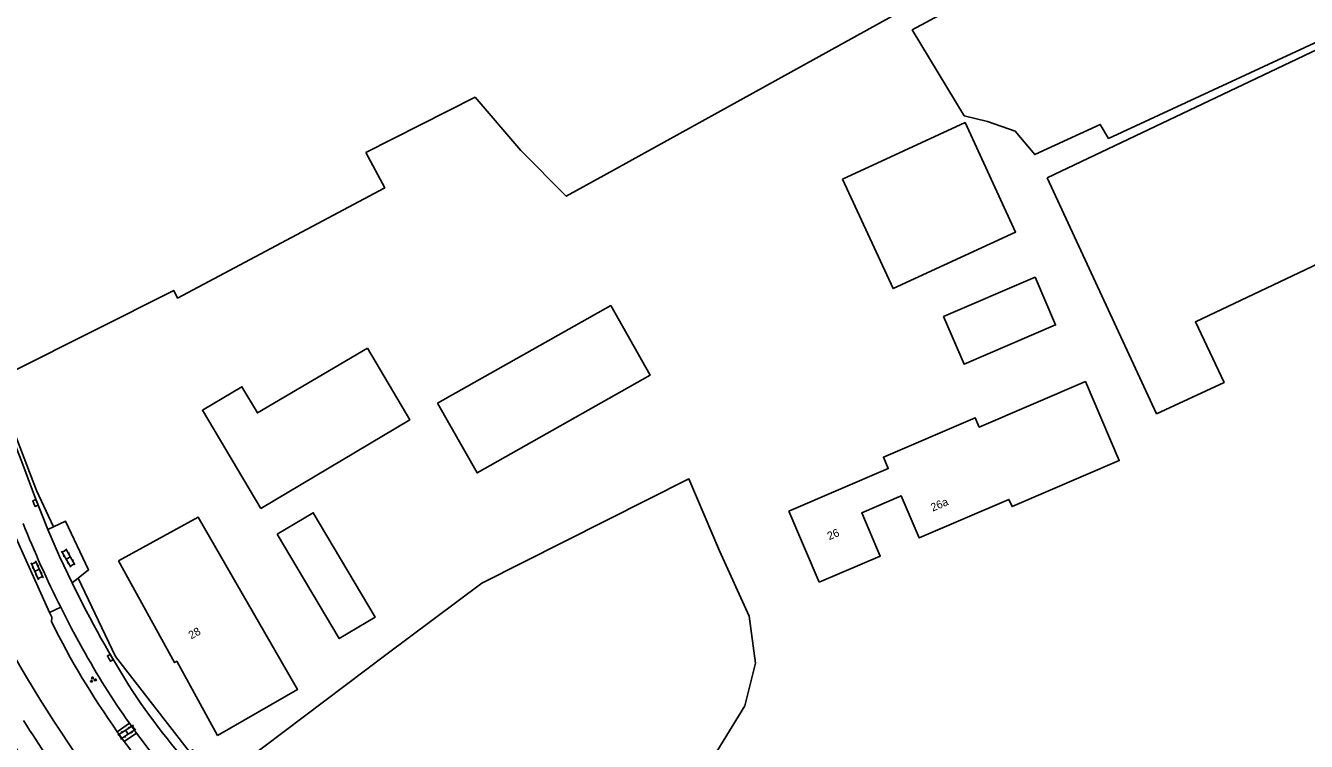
# Model space of a CAD drawing. Extents: x 134297 to 137000, y 403500 to 406000.
# Drawn here: x 136340 to 136500, y 404232.2 to 404321.6 of the extents above; entities that cross this region are included whole.
import ezdxf

# ---------------------------------------------------------------- set-up
doc = ezdxf.new("R2010")
doc.units = 0
for name, color, linetype in [('gg-anno-huisnummerreeks BGT', 7, 'Continuous'), ('gg-bbg-bijgebouw', 7, 'Continuous'), ('gg-bbg-gedigitaliseerde bebouwing', 7, 'Continuous'), ('gg-bbg-gedigitaliseerde bijgebouw', 7, 'Continuous'), ('gg-bbg-hoofdgebouw', 7, 'Continuous'), ('gg-knt-bronhoudergrens', 7, 'Continuous'), ('gg-knt-verharding', 7, 'Continuous'), ('gt-grn-groengrens', 7, 'Continuous'), ('gt-symb-groenvak', 7, 'Continuous'), ('gt-symb-klinker verharding', 7, 'Continuous'), ('gt-symb-kolk', 7, 'Continuous')]:
    doc.layers.add(name, color=color, linetype=linetype)

# ---------------------------------------------------------------- blocks, each defined once
blk = doc.blocks.new('gt0-KL1')
at = {"layer": 'gt-symb-klinker verharding'}
for p, q in [((-1.15, 0.3), (1.15, 0.3)), ((-1, -0.3), (-1, 0.3)), ((-0.5, 0.3), (-0.5, 0.45)), ((0, -0.3), (0, 0.3)), ((0.5, 0.3), (0.5, 0.45)), ((1, -0.3), (1, 0.3)), ((-1.15, -0.3), (1.15, -0.3)), ((-0.5, -0.45), (-0.5, -0.3)), ((0.5, -0.45), (0.5, -0.3))]:
    blk.add_line(p, q, dxfattribs=at)
blk = doc.blocks.new('gt0-GRVAK')
at = {"layer": 'gt-symb-groenvak'}
for p, q in [((-0.11, 0.19), (-0.23, 0.24)), ((-0.18, 0.15), (0.09, 0.15)), ((-0.09, 0.21), (-0.16, 0.32)), ((-0.05, 0.21), (-0.05, 0.39)), ((0, 0.21), (0.06, 0.32)), ((0.01, 0.19), (0.13, 0.24)), ((0.26, -0.05), (0.2, 0.06)), ((0.3, -0.05), (0.3, 0.13)), ((0.35, -0.05), (0.41, 0.06)), ((-0.24, -0.23), (-0.36, -0.18)), ((-0.32, -0.26), (-0.05, -0.26)), ((-0.23, -0.21), (-0.29, -0.09)), ((-0.18, -0.2), (-0.18, -0.02)), ((-0.14, -0.21), (-0.07, -0.09)), ((-0.12, -0.23), (0, -0.18)), ((0.24, -0.07), (0.12, -0.02)), ((0.17, -0.11), (0.44, -0.11)), ((0.37, -0.07), (0.49, -0.02))]:
    blk.add_line(p, q, dxfattribs=at)
blk = doc.blocks.new('gt0-KOLK')
at = {"layer": 'gt-symb-kolk'}
blk.add_lwpolyline([(0, 0), (0.38, 0), (0.38, 0.4), (-0.38, 0.4), (-0.38, 0), (0, 0)], dxfattribs=at)

msp = doc.modelspace()

# ---------------------------------------------------------------- linework, layer by layer
at = {"layer": 'gg-bbg-bijgebouw'}
msp.add_lwpolyline([(136369.42, 404261.25), (136362.11, 404273.53), (136367.04, 404276.46), (136368.98, 404273.2), (136382.75, 404281.29)], dxfattribs=at)
at = {"layer": 'gg-bbg-gedigitaliseerde bebouwing'}
for points in [[(136439.18, 404252.04), (136446.8, 404255.31), (136444.49, 404260.7), (136449.43, 404262.82), (136451.68, 404257.59), (136462.88, 404262.4), (136463.27, 404261.49), (136476.66, 404267.24), (136472.43, 404277.11), (136459.17, 404271.42), (136458.67, 404272.59), (136447.19, 404267.66), (136447.8, 404266.25), (136435.37, 404260.92)], [(136364.01, 404232.9), (136373.97, 404238.64), (136361.56, 404260.18), (136351.61, 404254.72)]]:
    msp.add_lwpolyline(points, dxfattribs=at)
at = {"layer": 'gg-bbg-gedigitaliseerde bijgebouw'}
for points in [[(136467.66, 404302.58), (136481.32, 404273.1), (136489.76, 404277.01), (136486.18, 404284.57), (136517.72, 404299.52), (136507.34, 404321.43), (136467.66, 404302.58)], [(136442.09, 404302.41), (136448.4, 404288.73), (136463.71, 404295.8), (136457.4, 404309.48), (136442.09, 404302.41)], [(136454.71, 404285.25), (136457.27, 404279.28), (136468.71, 404284.19), (136466.15, 404290.16), (136454.71, 404285.25)], [(136391.5, 404274.4), (136396.42, 404265.7), (136418.04, 404277.91), (136413.13, 404286.61), (136391.5, 404274.4)], [(136369.42, 404261.25), (136388.02, 404272.33), (136382.75, 404281.29)], [(136371.45, 404258.03), (136375.96, 404260.72), (136383.71, 404247.7), (136379.2, 404245.01), (136371.45, 404258.03)]]:
    msp.add_lwpolyline(points, dxfattribs=at)
at = {"layer": 'gg-bbg-hoofdgebouw'}
msp.add_line((136435.37, 404260.92), (136439.18, 404252.04), dxfattribs=at)
msp.add_lwpolyline([(136351.61, 404254.72), (136358.61, 404242.01), (136358.91, 404242.18), (136364.01, 404232.9)], dxfattribs=at)
at = {"layer": 'gg-knt-bronhoudergrens'}
for points in [[(136465.32, 404332.21), (136412.27, 404302.87), (136407.57, 404300.28), (136401.89, 404305.97), (136396.18, 404312.64), (136382.53, 404305.72)], [(136466.71, 404329.63), (136450.79, 404321.06), (136457.27, 404310.32), (136460.21, 404309.63), (136463.67, 404308.42), (136466.1, 404305.48), (136474.29, 404309.24), (136475.34, 404307.5), (136506.16, 404321.76), (136505.81, 404323.52), (136504.45, 404326.14), (136507.85, 404328.97)], [(136338.46, 404278.41), (136358.52, 404288.51), (136359, 404287.55), (136384.88, 404301.31), (136382.53, 404305.72)], [(136364.7, 404227.64), (136385.02, 404242.96), (136397.01, 404251.93), (136422.89, 404264.95), (136426.7, 404255.98), (136430.43, 404247.8), (136431.22, 404241.93), (136429.87, 404236.61), (136426.38, 404230.9), (136411.85, 404222.4), (136389.39, 404210.18)]]:
    msp.add_lwpolyline(points, dxfattribs=at)
at = {"layer": 'gg-knt-verharding'}
for p, q in [((136343, 404248.25), (136338.24, 404258.84)), ((136342.8, 404258.65), (136343.51, 404258.97)), ((136346.58, 404252.55), (136345.83, 404251.96)), ((136344.41, 404248.91), (136343, 404248.25)), ((136351.47, 404233.36), (136352.98, 404234.43)), ((136353.87, 404233.2), (136352.98, 404234.43)), ((136352.34, 404232.16), (136351.47, 404233.36)), ((136353.87, 404233.2), (136352.34, 404232.16))]:
    msp.add_line(p, q, dxfattribs=at)
for points in [[(136336.96, 404273.72), (136339.56, 404267.09), (136341.11, 404262.84), (136342.8, 404258.65)], [(136345.83, 404251.96), (136344.27, 404255.28), (136342.8, 404258.65)], [(136343.51, 404258.97), (136345.02, 404259.66), (136347.88, 404253.59), (136346.58, 404252.55)], [(136347.14, 404243.77), (136345.77, 404246.28), (136344.41, 404248.91)], [(136343, 404248.25), (136343.29, 404247.67), (136343.27, 404247.07)]]:
    msp.add_lwpolyline(points, dxfattribs=at)
for centre, radius, start, end in [((136471.17, 404317.36), 152.07, 200.066, 219.6889), ((136457.06, 404305.71), 126.16, 201.5347, 206.7558), ((136468.93, 404311.79), 136.87, 205.9217, 212.4269), ((136456.89, 404306.95), 140.19, 203.237, 216.1199), ((136433.79, 404291.87), 100.99, 206.3311, 215.4008), ((136426.82, 404287.08), 90.69, 208.525, 215.4924), ((136422.86, 404284.51), 83.37, 213.5802, 223.5818), ((136441.51, 404297.69), 119.62, 211.7323, 222.5531), ((136426.94, 404287.14), 90.82, 216.4374, 228.374), ((136439.87, 404295.06), 107.79, 215.7042, 235.2966)]:
    msp.add_arc(centre, radius, start, end, dxfattribs=at)
at = {"layer": 'gt-grn-groengrens'}
for points in [[(136343.51, 404258.97), (136341.36, 404263.49), (136337.42, 404273.89), (136336.96, 404273.72)], [(136364.7, 404227.64), (136363.83, 404227.34), (136360.91, 404231.11), (136360.48, 404230.85), (136351.24, 404242.78), (136346.58, 404252.55)]]:
    msp.add_lwpolyline(points, dxfattribs=at)

# ---------------------------------------------------------------- block references
at = {"layer": 'gt-symb-groenvak'}
msp.add_blockref('gt0-GRVAK', (136348.43, 404239.87), dxfattribs=at)
at = {"layer": 'gt-symb-klinker verharding'}
for p, rotation in [((136345.35, 404255.07), 119.79461720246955), ((136341.45, 404253.53), -65.84543934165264), ((136352.68, 404233.31), 33.00706175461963)]:
    msp.add_blockref('gt0-KL1', p, dxfattribs=dict(at, rotation=rotation))
at = {"layer": 'gt-symb-kolk'}
for p, rotation in [((136341.06, 404261.87), -69.02828943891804), ((136350.43, 404242.5), -61.00102285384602)]:
    msp.add_blockref('gt0-KOLK', p, dxfattribs=dict(at, rotation=rotation))

# ---------------------------------------------------------------- texts
at = {"layer": 'gg-anno-huisnummerreeks BGT'}
for s, rotation, p in [('26a', 23.2, (136453.36, 404260.86)), ('26', 23.2, (136440.43, 404257.29)), ('28', 28.8, (136360.7, 404244.89))]:
    msp.add_text(s, height=1, rotation=rotation, dxfattribs=at).set_placement(p)

doc.saveas('drawing.dxf')
